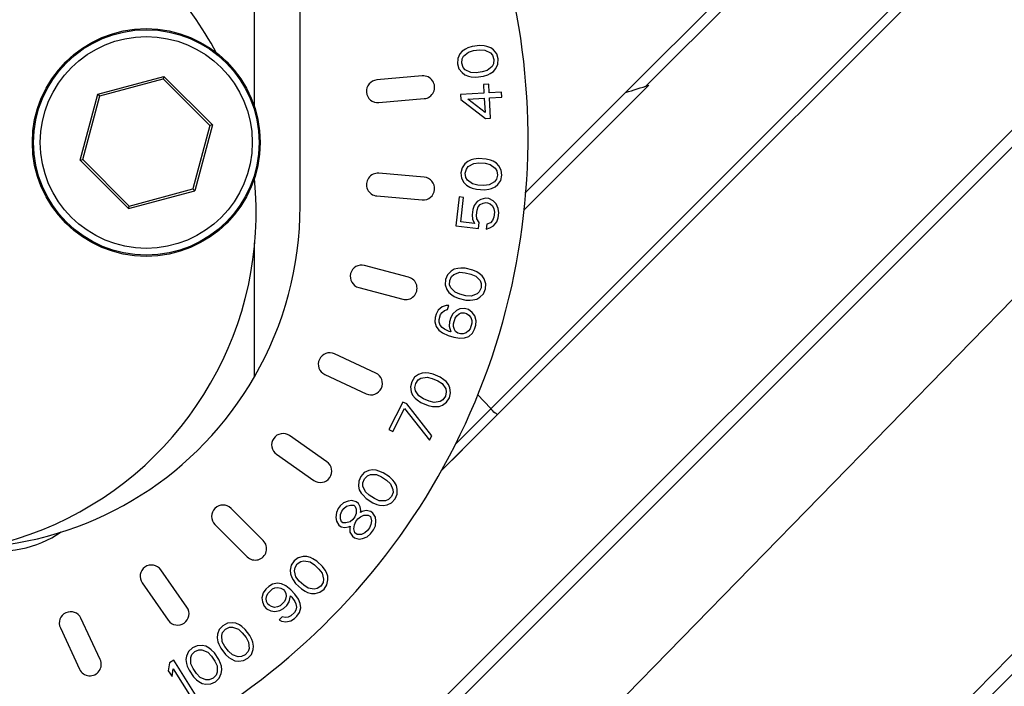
# Paper-space layout 'Sheet' of a CAD drawing. Header units: inches. Extents: x 0.2 to 10.8, y 0.2 to 8.3.
# Tile 540 of 545: x 9.652 to 9.825, y 6.617 to 6.734. Entities that reach past the tile are written whole.
import ezdxf

# ---------------------------------------------------------------- set-up
doc = ezdxf.new("R2010")
doc.units = ezdxf.units.IN
doc.header["$MEASUREMENT"] = 0
doc.layers.get('0').update_dxf_attribs({"lineweight": 5})
doc.layers.add('02___PRT_ALL_AXES', color=7, linetype='Continuous')
doc.styles.add('My Text', font='tahoma.ttf')
doc.dimstyles.new('My Dimension - mm [in] (ANSI)$0', dxfattribs={"dimtxt": 0.12, "dimasz": 0.09842519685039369, "dimexe": 0.125, "dimexo": 0.06299999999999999, "dimgap": 0.03149606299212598, "dimtad": 0, "dimlfac": 250, "dimzin": 4, "dimdsep": 46, "dimtxsty": 'My Text', "dimblk": 'Filled-1', "dimcen": 0.09, "dimclrd": 1, "dimclre": 1, "dimclrt": 1, "dimadec": 1, "dimazin": 1, "dimtfac": 1, "dimtofl": 0, "dimtmove": 0, "dimatfit": 3, "dimfxl": 1, "dimtolj": 1, "dimtzin": 4, "dimlwd": -1, "dimlwe": -1, "dimarcsym": 0})

# ---------------------------------------------------------------- blocks, each defined once
blk = doc.blocks.new('*D11')
at = {"color": 1, "true_color": 0xff0000}
for p, q in [((10.62197169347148, 6.868953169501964), (10.62197169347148, 5.332491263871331)), ((8.790261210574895, 6.233465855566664), (8.790261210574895, 5.332491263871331)), ((8.691836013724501, 5.457491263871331), (8.593410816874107, 5.457491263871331)), ((10.72039689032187, 5.457491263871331), (10.81882208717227, 5.457491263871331))]:
    blk.add_line(p, q, dxfattribs=at)
at = {"layer": 'Defpoints', "color": 0}
for p in [(10.62197169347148, 6.931953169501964), (8.790261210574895, 6.296465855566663), (10.62197169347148, 5.457491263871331)]:
    blk.add_point(p, dxfattribs=at)
at = {"color": 1, "true_color": 0xff0000, "insert": (9.671286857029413, 5.457491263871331), "char_height": 0.12, "attachment_point": 5, "style": 'My Text'}
blk.add_mtext('\\A1;457.93 mm [18.029 in]', dxfattribs=at)
blk = doc.blocks.new('Filled-1')

psp = doc.layouts.new('Sheet')

# ---------------------------------------------------------------- linework, layer by layer
at = {"color": 0, "linetype": 'ByBlock', "lineweight": -3}
for p, q in [((9.693188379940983, 6.718240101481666), (9.693188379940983, 8.02493972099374)), ((9.701188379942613, 6.700939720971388), (9.701188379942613, 8.01693972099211)), ((9.758296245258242, 6.720911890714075), (10.29469551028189, 7.257383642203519)), ((9.728548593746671, 6.659296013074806), (10.32157265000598, 7.252417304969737)), ((9.725957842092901, 6.654470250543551), (10.32121668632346, 7.249518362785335)), ((9.65793144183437, 6.546089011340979), (10.31640321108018, 7.204560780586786)), ((9.659449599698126, 6.544570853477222), (10.31792136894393, 7.20304262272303)), ((9.674680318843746, 6.529340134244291), (10.32625189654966, 7.196938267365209)), ((10.33499444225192, 7.142455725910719), (9.705302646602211, 6.498717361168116)), ((10.33648763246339, 7.136352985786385), (9.743798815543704, 6.535219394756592)), ((9.76192040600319, 6.722063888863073), (9.826962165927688, 6.786985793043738)), ((9.729614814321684, 6.728181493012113), (9.729212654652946, 6.727679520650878)), ((9.730187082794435, 6.728552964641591), (9.729614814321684, 6.728181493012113)), ((9.729875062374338, 6.727306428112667), (9.730715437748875, 6.728012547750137)), ((9.73062529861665, 6.728757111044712), (9.730187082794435, 6.728552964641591)), ((9.731367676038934, 6.728998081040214), (9.73062529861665, 6.728757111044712)), ((9.730715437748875, 6.728012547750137), (9.731609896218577, 6.728271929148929)), ((9.7327364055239, 6.729163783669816), (9.731367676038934, 6.728998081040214)), ((9.731609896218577, 6.728271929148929), (9.732674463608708, 6.728400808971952)), ((9.732674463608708, 6.728400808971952), (9.733604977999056, 6.72836236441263)), ((9.73351483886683, 6.729106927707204), (9.7327364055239, 6.729163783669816)), ((9.733989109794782, 6.729013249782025), (9.73351483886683, 6.729106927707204)), ((9.733604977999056, 6.72836236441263), (9.73458957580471, 6.727877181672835)), ((9.73463348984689, 6.72878906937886), (9.733989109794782, 6.729013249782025)), ((9.73458957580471, 6.727877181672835), (9.734947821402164, 6.727467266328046)), ((9.735143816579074, 6.728397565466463), (9.73463348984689, 6.72878906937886)), ((9.73569019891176, 6.727708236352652), (9.735143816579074, 6.728397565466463)), ((9.728846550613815, 6.726879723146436), (9.728802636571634, 6.725967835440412)), ((9.729212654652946, 6.727679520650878), (9.728846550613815, 6.726879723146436)), ((9.729563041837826, 6.726059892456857), (9.729624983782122, 6.726822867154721)), ((9.729624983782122, 6.726822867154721), (9.729875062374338, 6.727306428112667)), ((9.734947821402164, 6.727467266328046), (9.735190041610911, 6.72674111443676)), ((9.735190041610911, 6.72674111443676), (9.73512809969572, 6.725978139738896)), ((9.735950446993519, 6.726833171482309), (9.73569019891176, 6.727708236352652)), ((9.735906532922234, 6.725921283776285), (9.735950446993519, 6.726833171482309)), ((9.728802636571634, 6.725967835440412), (9.72906288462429, 6.725092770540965)), ((9.72906288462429, 6.725092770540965), (9.729609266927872, 6.724403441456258)), ((9.729805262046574, 6.725333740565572), (9.729563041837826, 6.726059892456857)), ((9.730163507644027, 6.724923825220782), (9.729805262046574, 6.725333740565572)), ((9.731148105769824, 6.724438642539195), (9.730163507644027, 6.724923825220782)), ((9.732078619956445, 6.724400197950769), (9.731148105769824, 6.724438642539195)), ((9.733143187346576, 6.724529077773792), (9.732078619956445, 6.724400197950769)), ((9.734037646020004, 6.724788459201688), (9.733143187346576, 6.724529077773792)), ((9.7348780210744, 6.725494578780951), (9.734037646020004, 6.724788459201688)), ((9.734566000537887, 6.724248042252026), (9.735138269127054, 6.724619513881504)), ((9.73512809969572, 6.725978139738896), (9.7348780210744, 6.725494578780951)), ((9.735138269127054, 6.724619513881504), (9.735540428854, 6.725121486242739)), ((9.735540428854, 6.725121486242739), (9.735906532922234, 6.725921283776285)), ((9.665696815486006, 6.720631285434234), (9.677296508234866, 6.72373941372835)), ((9.666023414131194, 6.720304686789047), (9.677176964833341, 6.723293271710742)), ((9.677296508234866, 6.72373941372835), (9.677176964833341, 6.723293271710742)), ((9.677176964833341, 6.723293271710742), (9.685341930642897, 6.715128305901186)), ((9.677296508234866, 6.72373941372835), (9.68578807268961, 6.715247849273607)), ((9.722625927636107, 6.72382199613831), (9.714656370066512, 6.723124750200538)), ((9.729609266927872, 6.724403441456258), (9.730119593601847, 6.724011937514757)), ((9.730119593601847, 6.724011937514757), (9.73076397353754, 6.723787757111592)), ((9.73076397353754, 6.723787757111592), (9.73123824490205, 6.723694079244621)), ((9.73123824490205, 6.723694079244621), (9.732016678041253, 6.723637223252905)), ((9.732016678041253, 6.723637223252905), (9.73338540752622, 6.723802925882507)), ((9.73338540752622, 6.723802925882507), (9.73412778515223, 6.724043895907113)), ((9.73412778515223, 6.724043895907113), (9.734566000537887, 6.724248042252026)), ((9.734290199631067, 6.722378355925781), (9.733372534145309, 6.722326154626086)), ((9.733372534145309, 6.722326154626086), (9.733457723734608, 6.720828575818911)), ((9.73437538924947, 6.720880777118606), (9.734290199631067, 6.722378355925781)), ((9.73651660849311, 6.721002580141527), (9.73437538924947, 6.720880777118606)), ((9.736567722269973, 6.720104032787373), (9.73651660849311, 6.721002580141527)), ((9.740491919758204, 6.700313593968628), (9.762389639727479, 6.722224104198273)), ((9.66258868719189, 6.709031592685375), (9.665696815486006, 6.720631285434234)), ((9.663034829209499, 6.709151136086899), (9.666023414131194, 6.720304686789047)), ((9.665696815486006, 6.720631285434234), (9.666023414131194, 6.720304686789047)), ((9.715004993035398, 6.719139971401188), (9.722974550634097, 6.71983721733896)), ((9.733457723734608, 6.720828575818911), (9.729328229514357, 6.72059366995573)), ((9.729328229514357, 6.72059366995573), (9.729379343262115, 6.719695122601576)), ((9.729379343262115, 6.719695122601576), (9.733713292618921, 6.716335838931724)), ((9.730602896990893, 6.719764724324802), (9.73350883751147, 6.719930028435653)), ((9.73365365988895, 6.717384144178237), (9.730602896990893, 6.719764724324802)), ((9.73350883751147, 6.719930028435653), (9.73365365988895, 6.717384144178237)), ((9.734426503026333, 6.719982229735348), (9.736567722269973, 6.720104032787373)), ((9.734630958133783, 6.716388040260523), (9.734426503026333, 6.719982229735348)), ((9.740652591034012, 6.703265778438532), (9.758296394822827, 6.720911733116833)), ((9.733713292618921, 6.716335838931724), (9.734630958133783, 6.716388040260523)), ((9.685341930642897, 6.715128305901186), (9.682353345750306, 6.703974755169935)), ((9.68578807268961, 6.715247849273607), (9.68267994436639, 6.703648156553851)), ((9.68578807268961, 6.715247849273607), (9.685341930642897, 6.715128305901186)), ((9.66258868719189, 6.709031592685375), (9.663034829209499, 6.709151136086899)), ((9.67108025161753, 6.700540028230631), (9.66258868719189, 6.709031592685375)), ((9.671199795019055, 6.700986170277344), (9.663034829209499, 6.709151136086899)), ((9.731232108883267, 6.709083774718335), (9.73060329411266, 6.708819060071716)), ((9.731699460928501, 6.709207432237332), (9.731232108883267, 6.709083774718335)), ((9.73247270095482, 6.709313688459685), (9.731699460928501, 6.709207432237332)), ((9.73384919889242, 6.709235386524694), (9.73247270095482, 6.709313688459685)), ((9.734605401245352, 6.709042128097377), (9.73384919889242, 6.709235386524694)), ((9.735055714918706, 6.708866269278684), (9.734605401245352, 6.709042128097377)), ((9.735650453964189, 6.70853195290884), (9.735055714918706, 6.708866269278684)), ((9.72961747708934, 6.707673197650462), (9.729413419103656, 6.706783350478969)), ((9.730118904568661, 6.708395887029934), (9.72961747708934, 6.707673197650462)), ((9.73060329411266, 6.708819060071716), (9.730118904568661, 6.708395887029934)), ((9.730178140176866, 6.706739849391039), (9.730373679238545, 6.707479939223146)), ((9.730373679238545, 6.707479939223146), (9.730705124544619, 6.707911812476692)), ((9.730705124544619, 6.707911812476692), (9.731656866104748, 6.708458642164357)), ((9.731656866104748, 6.708458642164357), (9.732583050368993, 6.708556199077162)), ((9.732583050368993, 6.708556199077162), (9.733653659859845, 6.708495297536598)), ((9.733653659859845, 6.708495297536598), (9.734562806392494, 6.708293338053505)), ((9.734562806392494, 6.708293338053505), (9.735446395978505, 6.707642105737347)), ((9.735446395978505, 6.707642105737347), (9.73572672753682, 6.707175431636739)), ((9.736083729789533, 6.708056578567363), (9.735650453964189, 6.70853195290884)), ((9.73572672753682, 6.707175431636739), (9.735837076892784, 6.706417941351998)), ((9.736499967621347, 6.707281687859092), (9.736083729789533, 6.708056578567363)), ((9.73660179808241, 6.706374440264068), (9.736499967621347, 6.707281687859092)), ((9.722974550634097, 6.706042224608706), (9.715004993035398, 6.706739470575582)), ((9.729413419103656, 6.706783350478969), (9.729515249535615, 6.705876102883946)), ((9.729515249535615, 6.705876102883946), (9.729931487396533, 6.705101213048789)), ((9.730288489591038, 6.705982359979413), (9.730178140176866, 6.706739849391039)), ((9.730568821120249, 6.705515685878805), (9.730288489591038, 6.705982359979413)), ((9.731452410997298, 6.704864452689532), (9.730568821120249, 6.705515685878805)), ((9.735641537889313, 6.705677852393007), (9.735310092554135, 6.70524597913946)), ((9.735837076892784, 6.706417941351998), (9.735641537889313, 6.705677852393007)), ((9.7358963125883, 6.704761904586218), (9.736397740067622, 6.705484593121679)), ((9.736397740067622, 6.705484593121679), (9.73660179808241, 6.706374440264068)), ((9.671199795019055, 6.700986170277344), (9.682353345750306, 6.703974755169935)), ((9.68267994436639, 6.703648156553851), (9.682353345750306, 6.703974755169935)), ((9.729931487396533, 6.705101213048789), (9.730364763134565, 6.704625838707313)), ((9.730364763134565, 6.704625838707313), (9.730959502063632, 6.704291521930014)), ((9.730959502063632, 6.704291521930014), (9.731409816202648, 6.704115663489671)), ((9.731409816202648, 6.704115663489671), (9.732166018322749, 6.703922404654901)), ((9.732361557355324, 6.70466249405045), (9.731452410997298, 6.704864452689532)), ((9.732166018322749, 6.703922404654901), (9.733542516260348, 6.70384410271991)), ((9.73343216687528, 6.70460159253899), (9.732361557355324, 6.70466249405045)), ((9.734358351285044, 6.704699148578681), (9.73343216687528, 6.70460159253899)), ((9.733542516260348, 6.70384410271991), (9.734315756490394, 6.70395035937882)), ((9.734315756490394, 6.70395035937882), (9.734783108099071, 6.704074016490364)), ((9.735310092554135, 6.70524597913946), (9.734358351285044, 6.704699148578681)), ((9.734783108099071, 6.704074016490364), (9.735411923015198, 6.704338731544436)), ((9.735411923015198, 6.704338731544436), (9.7358963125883, 6.704761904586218)), ((9.67108025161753, 6.700540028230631), (9.68267994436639, 6.703648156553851)), ((9.714656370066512, 6.702754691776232), (9.722625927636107, 6.70205744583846)), ((9.729120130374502, 6.702592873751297), (9.728521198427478, 6.697528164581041)), ((9.729880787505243, 6.702502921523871), (9.729120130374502, 6.702592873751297)), ((9.729369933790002, 6.698183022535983), (9.729880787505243, 6.702502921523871)), ((9.732923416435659, 6.702143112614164), (9.732262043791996, 6.701768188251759)), ((9.733719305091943, 6.702351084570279), (9.732923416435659, 6.702143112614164)), ((9.734327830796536, 6.702279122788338), (9.733719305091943, 6.702351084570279)), ((9.735053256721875, 6.701891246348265), (9.734327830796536, 6.702279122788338)), ((9.67108025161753, 6.700540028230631), (9.671199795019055, 6.700986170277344)), ((9.73147736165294, 6.700350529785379), (9.7313716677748, 6.699456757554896)), ((9.731717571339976, 6.701077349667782), (9.73147736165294, 6.700350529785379)), ((9.732262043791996, 6.701768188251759), (9.731717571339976, 6.701077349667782)), ((9.73213232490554, 6.699366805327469), (9.732238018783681, 6.700260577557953)), ((9.732238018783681, 6.700260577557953), (9.732460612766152, 6.700838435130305)), ((9.732460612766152, 6.700838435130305), (9.732817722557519, 6.701249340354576)), ((9.732817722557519, 6.701249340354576), (9.73330934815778, 6.70149329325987)), ((9.73330934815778, 6.70149329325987), (9.733783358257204, 6.701588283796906)), ((9.733783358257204, 6.701588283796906), (9.7340876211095, 6.701552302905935)), ((9.7340876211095, 6.701552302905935), (9.734526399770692, 6.701349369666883)), ((9.734526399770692, 6.701349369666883), (9.734947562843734, 6.700997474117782)), ((9.734947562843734, 6.700997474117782), (9.73519897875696, 6.700514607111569)), ((9.735608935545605, 6.701372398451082), (9.735053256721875, 6.701891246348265)), ((9.73519897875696, 6.700514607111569), (9.735280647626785, 6.699900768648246)), ((9.735977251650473, 6.700573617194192), (9.735608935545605, 6.701372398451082)), ((9.736041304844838, 6.699810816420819), (9.735977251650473, 6.700573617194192)), ((9.7313716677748, 6.699456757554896), (9.731435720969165, 6.698693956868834)), ((9.731435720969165, 6.698693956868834), (9.73180403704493, 6.697895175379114)), ((9.732213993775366, 6.698752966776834), (9.73213232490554, 6.699366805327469)), ((9.73259992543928, 6.698103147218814), (9.732213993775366, 6.698752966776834)), ((9.735174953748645, 6.699006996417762), (9.73495235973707, 6.698429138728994)), ((9.735280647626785, 6.699900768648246), (9.735174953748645, 6.699006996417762)), ((9.735695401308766, 6.698190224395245), (9.735935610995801, 6.698917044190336)), ((9.735935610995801, 6.698917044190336), (9.736041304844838, 6.699810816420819)), ((9.728521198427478, 6.697528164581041), (9.732476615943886, 6.697060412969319)), ((9.73180403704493, 6.697895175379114), (9.729369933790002, 6.698183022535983)), ((9.732476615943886, 6.697060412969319), (9.73259992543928, 6.698103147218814)), ((9.733951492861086, 6.697792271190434), (9.733845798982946, 6.696898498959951)), ((9.733845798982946, 6.696898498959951), (9.734489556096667, 6.697124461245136)), ((9.734595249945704, 6.698018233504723), (9.733951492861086, 6.697792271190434)), ((9.734489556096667, 6.697124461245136), (9.735150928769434, 6.697499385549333)), ((9.73495235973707, 6.698429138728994), (9.734595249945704, 6.698018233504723)), ((9.735150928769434, 6.697499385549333), (9.735695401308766, 6.698190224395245)), ((9.693188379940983, 6.671006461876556), (9.693188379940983, 6.694545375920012)), ((9.720230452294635, 6.688472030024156), (9.712503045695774, 6.690542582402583)), ((9.728225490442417, 6.689881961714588), (9.727674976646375, 6.689549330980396)), ((9.728890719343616, 6.690033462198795), (9.728225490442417, 6.689881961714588)), ((9.729372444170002, 6.690074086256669), (9.728890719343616, 6.690033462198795)), ((9.730152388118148, 6.690044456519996), (9.729372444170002, 6.690074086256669)), ((9.731494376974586, 6.689728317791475), (9.730152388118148, 6.690044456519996)), ((9.727055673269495, 6.688924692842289), (9.726700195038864, 6.688083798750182)), ((9.727674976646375, 6.689549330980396), (9.727055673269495, 6.688924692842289)), ((9.727445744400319, 6.687908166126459), (9.727766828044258, 6.688603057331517)), ((9.727766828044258, 6.688603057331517), (9.72816823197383, 6.688970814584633)), ((9.72816823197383, 6.688970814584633), (9.729200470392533, 6.689344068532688)), ((9.729200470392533, 6.689344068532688), (9.730129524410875, 6.689279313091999)), ((9.730129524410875, 6.689279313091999), (9.731173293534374, 6.689033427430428)), ((9.731173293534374, 6.689033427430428), (9.732033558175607, 6.688676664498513)), ((9.732205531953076, 6.689406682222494), (9.731494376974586, 6.689728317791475)), ((9.732033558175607, 6.688676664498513), (9.732790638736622, 6.68788189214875)), ((9.732618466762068, 6.689155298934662), (9.732205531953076, 6.689406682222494)), ((9.733146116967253, 6.688722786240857), (9.732618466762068, 6.689155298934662)), ((9.733490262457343, 6.688179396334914), (9.733146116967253, 6.688722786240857)), ((9.733765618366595, 6.687343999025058), (9.733490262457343, 6.688179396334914)), ((9.71146776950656, 6.686678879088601), (9.719195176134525, 6.684608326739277)), ((9.726700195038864, 6.688083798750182), (9.726642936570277, 6.687172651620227)), ((9.726642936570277, 6.687172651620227), (9.726918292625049, 6.686337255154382)), ((9.72742288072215, 6.687143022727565), (9.727445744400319, 6.687908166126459)), ((9.727617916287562, 6.68663475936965), (9.72742288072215, 6.687143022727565)), ((9.728374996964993, 6.685839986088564), (9.727617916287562, 6.68663475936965)), ((9.732962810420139, 6.686608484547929), (9.732641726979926, 6.685913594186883)), ((9.732790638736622, 6.68788189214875), (9.732985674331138, 6.687373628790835)), ((9.732985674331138, 6.687373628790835), (9.732962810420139, 6.686608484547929)), ((9.733352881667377, 6.685591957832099), (9.733708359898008, 6.686432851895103)), ((9.733708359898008, 6.686432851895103), (9.733765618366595, 6.687343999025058)), ((9.726918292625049, 6.686337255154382), (9.72726243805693, 6.685793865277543)), ((9.72726243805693, 6.685793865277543), (9.72779008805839, 6.685361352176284)), ((9.72779008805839, 6.685361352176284), (9.728203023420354, 6.685109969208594)), ((9.728203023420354, 6.685109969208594), (9.728914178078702, 6.684788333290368)), ((9.729235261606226, 6.685483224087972), (9.728374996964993, 6.685839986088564)), ((9.728914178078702, 6.684788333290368), (9.73025616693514, 6.684472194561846)), ((9.730279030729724, 6.685237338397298), (9.729235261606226, 6.685483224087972)), ((9.731208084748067, 6.685172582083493), (9.730279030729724, 6.685237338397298)), ((9.732240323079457, 6.685545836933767), (9.731208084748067, 6.685172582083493)), ((9.732183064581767, 6.684634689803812), (9.732733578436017, 6.684967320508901)), ((9.732641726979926, 6.685913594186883), (9.732240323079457, 6.685545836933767)), ((9.732733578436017, 6.684967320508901), (9.733352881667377, 6.685591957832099)), ((9.726097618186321, 6.683256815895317), (9.725441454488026, 6.682671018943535)), ((9.726814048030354, 6.683511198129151), (9.726097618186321, 6.683256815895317)), ((9.727297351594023, 6.683522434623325), (9.726814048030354, 6.683511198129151)), ((9.72708127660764, 6.68280423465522), (9.727297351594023, 6.683522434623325)), ((9.729204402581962, 6.68294868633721), (9.728634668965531, 6.682650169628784)), ((9.73002431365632, 6.683015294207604), (9.729204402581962, 6.68294868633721)), ((9.730757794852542, 6.682794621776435), (9.73002431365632, 6.683015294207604)), ((9.73025616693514, 6.684472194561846), (9.731036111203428, 6.684442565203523)), ((9.731036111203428, 6.684442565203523), (9.731517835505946, 6.684483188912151)), ((9.731517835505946, 6.684483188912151), (9.732183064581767, 6.684634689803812)), ((9.72490582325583, 6.681422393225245), (9.724836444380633, 6.680660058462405)), ((9.725078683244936, 6.681996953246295), (9.72490582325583, 6.681422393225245)), ((9.725441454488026, 6.682671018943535), (9.725078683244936, 6.681996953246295)), ((9.725596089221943, 6.681058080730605), (9.725855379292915, 6.681919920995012)), ((9.725855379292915, 6.681919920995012), (9.726131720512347, 6.682306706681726)), ((9.726131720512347, 6.682306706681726), (9.726554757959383, 6.682649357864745)), ((9.726554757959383, 6.682649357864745), (9.72708127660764, 6.68280423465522)), ((9.727615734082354, 6.681390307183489), (9.727399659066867, 6.680672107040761)), ((9.727978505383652, 6.682064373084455), (9.727615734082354, 6.681390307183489)), ((9.728634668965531, 6.682650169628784), (9.727978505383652, 6.682064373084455)), ((9.72808992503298, 6.680307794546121), (9.728392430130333, 6.681313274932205)), ((9.728392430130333, 6.681313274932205), (9.728668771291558, 6.681700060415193)), ((9.728668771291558, 6.681700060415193), (9.729091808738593, 6.682042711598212)), ((9.729091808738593, 6.682042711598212), (9.729471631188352, 6.682241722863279)), ((9.729471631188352, 6.682241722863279), (9.729954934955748, 6.682252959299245)), ((9.729954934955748, 6.682252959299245), (9.730395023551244, 6.682120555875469)), ((9.730395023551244, 6.682120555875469), (9.730791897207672, 6.681844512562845)), ((9.73140484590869, 6.682286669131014), (9.730757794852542, 6.682794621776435)), ((9.730791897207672, 6.681844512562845), (9.731145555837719, 6.681424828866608)), ((9.731145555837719, 6.681424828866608), (9.731309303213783, 6.68090563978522)), ((9.731861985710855, 6.681679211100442), (9.73140484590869, 6.682286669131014)), ((9.732085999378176, 6.68082860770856), (9.731861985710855, 6.681679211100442)), ((9.724836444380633, 6.680660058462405), (9.725060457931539, 6.679809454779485)), ((9.725060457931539, 6.679809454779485), (9.7255175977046, 6.679201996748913)), ((9.725613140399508, 6.68058302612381), (9.725596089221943, 6.681058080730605)), ((9.725776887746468, 6.680063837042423), (9.725613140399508, 6.68058302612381)), ((9.726130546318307, 6.679644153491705), (9.725776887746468, 6.680063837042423)), ((9.72652742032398, 6.679368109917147), (9.726130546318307, 6.679644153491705)), ((9.727399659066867, 6.680672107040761), (9.727330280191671, 6.679909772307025)), ((9.727330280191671, 6.679909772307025), (9.727657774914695, 6.678871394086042)), ((9.728106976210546, 6.679832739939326), (9.72808992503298, 6.680307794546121)), ((9.728270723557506, 6.679313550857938), (9.728106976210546, 6.679832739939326)), ((9.731326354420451, 6.680430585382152), (9.7310238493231, 6.679425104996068)), ((9.731309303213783, 6.68090563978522), (9.731326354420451, 6.680430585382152)), ((9.73180054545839, 6.679348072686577), (9.73201662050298, 6.680066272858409)), ((9.73201662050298, 6.680066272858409), (9.732085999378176, 6.68082860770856)), ((9.7255175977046, 6.679201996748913), (9.726164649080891, 6.678694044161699)), ((9.726164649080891, 6.678694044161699), (9.727148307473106, 6.678241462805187)), ((9.727364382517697, 6.678959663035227), (9.72652742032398, 6.679368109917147)), ((9.727148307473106, 6.678241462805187), (9.728175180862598, 6.677932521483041)), ((9.727657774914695, 6.678871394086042), (9.727364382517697, 6.678959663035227)), ((9.728175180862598, 6.677932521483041), (9.729245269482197, 6.677767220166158)), ((9.728477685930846, 6.678938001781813), (9.728270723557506, 6.679313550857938)), ((9.728874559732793, 6.678661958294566), (9.728477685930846, 6.678938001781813)), ((9.72931464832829, 6.678529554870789), (9.728874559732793, 6.678661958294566)), ((9.729245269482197, 6.677767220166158), (9.730065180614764, 6.677833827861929)), ((9.729797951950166, 6.678540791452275), (9.72931464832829, 6.678529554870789)), ((9.730324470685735, 6.678695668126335), (9.729797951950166, 6.678540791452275)), ((9.730065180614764, 6.677833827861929), (9.7307816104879, 6.678088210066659)), ((9.730747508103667, 6.679038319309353), (9.730324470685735, 6.678695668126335)), ((9.7310238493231, 6.679425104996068), (9.730747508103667, 6.679038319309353)), ((9.7307816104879, 6.678088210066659), (9.731437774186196, 6.678674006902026)), ((9.731437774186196, 6.678674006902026), (9.73180054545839, 6.679348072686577)), ((9.714477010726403, 6.671645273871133), (9.70722654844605, 6.675026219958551)), ((9.705536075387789, 6.671400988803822), (9.712786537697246, 6.668020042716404)), ((9.72127714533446, 6.670905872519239), (9.720781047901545, 6.670139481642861)), ((9.721995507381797, 6.671413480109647), (9.72127714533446, 6.670905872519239)), ((9.722595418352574, 6.671645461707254), (9.721995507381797, 6.671413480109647)), ((9.722380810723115, 6.670758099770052), (9.723462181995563, 6.67094643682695)), ((9.7232768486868, 6.671679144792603), (9.722595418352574, 6.671645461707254)), ((9.723758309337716, 6.671635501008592), (9.7232768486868, 6.671679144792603)), ((9.723462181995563, 6.67094643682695), (9.72436587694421, 6.670721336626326)), ((9.72452125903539, 6.671470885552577), (9.723758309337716, 6.671635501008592)), ((9.72578796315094, 6.670926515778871), (9.72452125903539, 6.671470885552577)), ((9.72643246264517, 6.670486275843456), (9.72578796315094, 6.670926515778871)), ((9.720781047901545, 6.670139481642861), (9.720566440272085, 6.669252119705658)), ((9.720566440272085, 6.669252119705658), (9.720692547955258, 6.668381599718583)), ((9.7213293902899, 6.66908750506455), (9.721484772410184, 6.669837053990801)), ((9.721484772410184, 6.669837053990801), (9.721921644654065, 6.670465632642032)), ((9.721921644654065, 6.670465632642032), (9.722380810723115, 6.670758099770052)), ((9.72436587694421, 6.670721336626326), (9.725351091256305, 6.670297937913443)), ((9.725351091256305, 6.670297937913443), (9.726136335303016, 6.66979721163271)), ((9.726136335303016, 6.66979721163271), (9.726743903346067, 6.668883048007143)), ((9.726795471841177, 6.670167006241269), (9.72643246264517, 6.670486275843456)), ((9.727240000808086, 6.669649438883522), (9.726795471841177, 6.670167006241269)), ((9.72748455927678, 6.669054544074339), (9.727240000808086, 6.669649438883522)), ((9.720692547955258, 6.668381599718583), (9.720937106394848, 6.667786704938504)), ((9.720937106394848, 6.667786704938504), (9.721381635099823, 6.667269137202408)), ((9.721433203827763, 6.668553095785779), (9.7213293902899, 6.66908750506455)), ((9.72204077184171, 6.667638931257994), (9.721433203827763, 6.668553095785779)), ((9.72282601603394, 6.667138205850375), (9.72204077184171, 6.667638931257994)), ((9.726692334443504, 6.667599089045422), (9.726255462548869, 6.666970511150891)), ((9.72684771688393, 6.668348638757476), (9.726692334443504, 6.667599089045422)), ((9.726743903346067, 6.668883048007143), (9.72684771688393, 6.668348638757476)), ((9.727396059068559, 6.667296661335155), (9.727610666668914, 6.668184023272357)), ((9.727610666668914, 6.668184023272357), (9.72748455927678, 6.669054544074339)), ((9.732318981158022, 6.667877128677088), (9.734657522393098, 6.66540633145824)), ((9.719207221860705, 6.666569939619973), (9.716777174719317, 6.661747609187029)), ((9.719891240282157, 6.666225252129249), (9.719207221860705, 6.666569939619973)), ((9.724286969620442, 6.660650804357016), (9.719891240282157, 6.666225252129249)), ((9.721381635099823, 6.667269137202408), (9.7217446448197, 6.666949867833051)), ((9.7217446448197, 6.666949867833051), (9.722389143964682, 6.666509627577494)), ((9.722389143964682, 6.666509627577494), (9.723655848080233, 6.665965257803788)), ((9.723811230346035, 6.666714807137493), (9.72282601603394, 6.667138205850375)), ((9.723655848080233, 6.665965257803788), (9.724418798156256, 6.665800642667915)), ((9.724714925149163, 6.666489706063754), (9.723811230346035, 6.666714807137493)), ((9.724418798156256, 6.665800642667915), (9.724900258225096, 6.665756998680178)), ((9.72579629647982, 6.666678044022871), (9.724714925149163, 6.666489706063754)), ((9.724900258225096, 6.665756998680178), (9.72558168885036, 6.665790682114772)), ((9.72558168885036, 6.665790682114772), (9.726181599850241, 6.666022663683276)), ((9.726255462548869, 6.666970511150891), (9.72579629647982, 6.666678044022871)), ((9.726181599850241, 6.666022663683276), (9.72689996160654, 6.66653027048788)), ((9.72689996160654, 6.66653027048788), (9.727396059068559, 6.667296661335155)), ((9.71746119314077, 6.661402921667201), (9.71948623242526, 6.665421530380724)), ((9.71948623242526, 6.665421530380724), (9.723881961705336, 6.659847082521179)), ((9.705889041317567, 6.656073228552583), (9.699335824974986, 6.660661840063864)), ((9.716777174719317, 6.661747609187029), (9.71746119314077, 6.661402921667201)), ((9.723881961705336, 6.659847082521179), (9.724286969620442, 6.660650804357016)), ((9.697041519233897, 6.657385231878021), (9.703594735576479, 6.652796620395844)), ((9.729662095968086, 6.658183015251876), (9.725966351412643, 6.654488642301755)), ((9.712457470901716, 6.654164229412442), (9.711835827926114, 6.653495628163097)), ((9.713253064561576, 6.654539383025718), (9.712457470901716, 6.654164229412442)), ((9.712476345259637, 6.653075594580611), (9.713015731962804, 6.653618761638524)), ((9.713015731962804, 6.653618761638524), (9.713518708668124, 6.653827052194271)), ((9.713884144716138, 6.654663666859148), (9.713253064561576, 6.654539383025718)), ((9.713518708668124, 6.653827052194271), (9.714616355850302, 6.653824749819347)), ((9.71456107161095, 6.654578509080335), (9.713884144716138, 6.654663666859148)), ((9.715027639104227, 6.654451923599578), (9.71456107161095, 6.654578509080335)), ((9.714616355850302, 6.653824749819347), (9.715467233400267, 6.653446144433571)), ((9.715750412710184, 6.654157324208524), (9.715027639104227, 6.654451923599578)), ((9.716903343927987, 6.653401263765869), (9.715750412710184, 6.654157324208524)), ((9.7114703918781, 6.652659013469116), (9.71144341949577, 6.651779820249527)), ((9.711835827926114, 6.653495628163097), (9.7114703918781, 6.652659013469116)), ((9.712193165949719, 6.652364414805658), (9.712476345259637, 6.653075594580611)), ((9.712202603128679, 6.651820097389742), (9.712193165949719, 6.652364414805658)), ((9.715467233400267, 6.653446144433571), (9.716363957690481, 6.652858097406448)), ((9.716363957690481, 6.652858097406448), (9.717050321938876, 6.652228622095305)), ((9.717461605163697, 6.652855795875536), (9.716903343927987, 6.653401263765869)), ((9.717050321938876, 6.652228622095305), (9.717489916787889, 6.651222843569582)), ((9.717763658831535, 6.652478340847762), (9.717461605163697, 6.652855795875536)), ((9.718111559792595, 6.651891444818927), (9.717763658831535, 6.652478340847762)), ((9.718249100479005, 6.651263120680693), (9.718111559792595, 6.651891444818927)), ((9.71144341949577, 6.651779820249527), (9.711580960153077, 6.651151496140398)), ((9.711580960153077, 6.651151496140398), (9.71192886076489, 6.650564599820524)), ((9.71192886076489, 6.650564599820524), (9.712230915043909, 6.650187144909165)), ((9.712642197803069, 6.6508143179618), (9.712202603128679, 6.651820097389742)), ((9.712230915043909, 6.650187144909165), (9.712789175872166, 6.649641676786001)), ((9.713328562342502, 6.650184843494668), (9.712642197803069, 6.6508143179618)), ((9.714225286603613, 6.649596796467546), (9.713328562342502, 6.650184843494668)), ((9.717499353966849, 6.65067852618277), (9.71721617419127, 6.649967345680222)), ((9.717489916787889, 6.651222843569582), (9.717499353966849, 6.65067852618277)), ((9.717856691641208, 6.649547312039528), (9.718222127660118, 6.650383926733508)), ((9.718222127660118, 6.650383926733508), (9.718249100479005, 6.651263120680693)), ((9.708801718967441, 6.648839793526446), (9.70823028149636, 6.6483304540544)), ((9.70961866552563, 6.649165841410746), (9.708801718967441, 6.648839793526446)), ((9.709325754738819, 6.648261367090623), (9.710052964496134, 6.648467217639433)), ((9.710256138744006, 6.649251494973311), (9.70961866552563, 6.649165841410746)), ((9.710052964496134, 6.648467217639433), (9.710600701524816, 6.648432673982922)), ((9.711049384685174, 6.649033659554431), (9.710256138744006, 6.649251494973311)), ((9.710600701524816, 6.648432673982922), (9.710846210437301, 6.648249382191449)), ((9.711417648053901, 6.648758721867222), (9.711049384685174, 6.649033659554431)), ((9.711729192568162, 6.648151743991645), (9.711417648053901, 6.648758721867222)), ((9.712789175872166, 6.649641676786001), (9.713942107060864, 6.648885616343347)), ((9.713942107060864, 6.648885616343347), (9.71466488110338, 6.648591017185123)), ((9.71507616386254, 6.649218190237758), (9.714225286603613, 6.649596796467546)), ((9.71466488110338, 6.648591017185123), (9.71513144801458, 6.648464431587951)), ((9.716173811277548, 6.649215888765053), (9.71507616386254, 6.649218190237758)), ((9.71513144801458, 6.648464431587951), (9.715808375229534, 6.648379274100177)), ((9.715808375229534, 6.648379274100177), (9.716439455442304, 6.648503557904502)), ((9.716676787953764, 6.649424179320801), (9.716173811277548, 6.649215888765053)), ((9.716439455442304, 6.648503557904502), (9.717235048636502, 6.648878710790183)), ((9.71721617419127, 6.649967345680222), (9.716676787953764, 6.649424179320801)), ((9.717235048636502, 6.648878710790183), (9.717856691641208, 6.649547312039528)), ((9.694727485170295, 6.642229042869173), (9.689070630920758, 6.64788589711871)), ((9.707545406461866, 6.647157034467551), (9.707464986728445, 6.646281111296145)), ((9.707871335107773, 6.647849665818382), (9.707545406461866, 6.647157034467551)), ((9.70823028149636, 6.6483304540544), (9.707871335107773, 6.647849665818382)), ((9.708248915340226, 6.646819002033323), (9.708485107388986, 6.6473914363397)), ((9.708258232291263, 6.646063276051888), (9.708248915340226, 6.646819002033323)), ((9.708485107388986, 6.6473914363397), (9.708844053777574, 6.647872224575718)), ((9.708844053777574, 6.647872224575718), (9.709325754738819, 6.648261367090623)), ((9.71104431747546, 6.646978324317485), (9.7108081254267, 6.646405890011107)), ((9.710846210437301, 6.648249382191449), (9.71103500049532, 6.647734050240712)), ((9.71103500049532, 6.647734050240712), (9.71104431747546, 6.646978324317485)), ((9.711828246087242, 6.647516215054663), (9.711729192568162, 6.648151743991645)), ((9.711771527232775, 6.647184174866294), (9.711828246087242, 6.647516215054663)), ((9.712073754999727, 6.64733292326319), (9.711771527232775, 6.647184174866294)), ((9.71178084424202, 6.646428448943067), (9.712385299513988, 6.646725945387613)), ((9.712800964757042, 6.647538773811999), (9.712073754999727, 6.64733292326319)), ((9.712385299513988, 6.646725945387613), (9.71314552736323, 6.646719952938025)), ((9.713594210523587, 6.647320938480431), (9.712800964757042, 6.647538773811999)), ((9.71314552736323, 6.646719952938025), (9.713513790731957, 6.646445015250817)), ((9.713962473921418, 6.647046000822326), (9.713594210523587, 6.647320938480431)), ((9.71439677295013, 6.646347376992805), (9.713962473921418, 6.647046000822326)), ((9.68624220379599, 6.645057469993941), (9.691899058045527, 6.639400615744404)), ((9.707464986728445, 6.646281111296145), (9.707564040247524, 6.645645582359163)), ((9.707564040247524, 6.645645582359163), (9.707998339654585, 6.644946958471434)), ((9.707998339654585, 6.644946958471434), (9.708366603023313, 6.644672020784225)), ((9.708447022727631, 6.645547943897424), (9.708258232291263, 6.646063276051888)), ((9.70869253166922, 6.645364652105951), (9.708447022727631, 6.645547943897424)), ((9.709240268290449, 6.645330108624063), (9.70869253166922, 6.645364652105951)), ((9.709967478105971, 6.645535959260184), (9.709240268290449, 6.645330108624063)), ((9.710449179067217, 6.645925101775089), (9.709967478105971, 6.645535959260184)), ((9.7108081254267, 6.646405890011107), (9.710449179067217, 6.645925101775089)), ((9.710590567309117, 6.644322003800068), (9.710704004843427, 6.644986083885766)), ((9.710704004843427, 6.644986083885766), (9.710940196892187, 6.645558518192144)), ((9.710940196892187, 6.645558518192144), (9.71129914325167, 6.646039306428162)), ((9.71129914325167, 6.646039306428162), (9.71178084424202, 6.646428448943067)), ((9.713622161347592, 6.6450537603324), (9.713385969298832, 6.644481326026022)), ((9.713513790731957, 6.646445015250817), (9.713735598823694, 6.64571784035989)), ((9.713735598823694, 6.64571784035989), (9.713622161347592, 6.6450537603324)), ((9.714495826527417, 6.645711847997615), (9.71439677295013, 6.646347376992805)), ((9.714415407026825, 6.644835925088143), (9.714495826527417, 6.645711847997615)), ((9.708366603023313, 6.644672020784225), (9.709037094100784, 6.644545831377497)), ((9.709037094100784, 6.644545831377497), (9.70967456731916, 6.644631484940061)), ((9.70967456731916, 6.644631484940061), (9.709976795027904, 6.644780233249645)), ((9.709976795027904, 6.644780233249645), (9.709920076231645, 6.644448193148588)), ((9.709920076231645, 6.644448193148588), (9.709929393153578, 6.64369246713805)), ((9.709929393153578, 6.64369246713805), (9.710363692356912, 6.642993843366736)), ((9.710812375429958, 6.643594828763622), (9.710590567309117, 6.644322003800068)), ((9.711180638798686, 6.643319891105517), (9.710812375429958, 6.643594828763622)), ((9.71194086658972, 6.643313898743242), (9.711180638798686, 6.643319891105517)), ((9.712545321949, 6.643611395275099), (9.71194086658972, 6.643313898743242)), ((9.713027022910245, 6.644000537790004), (9.712545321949, 6.643611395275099)), ((9.712979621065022, 6.642912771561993), (9.713551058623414, 6.643422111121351)), ((9.713385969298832, 6.644481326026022), (9.713027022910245, 6.644000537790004)), ((9.713551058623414, 6.643422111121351), (9.71408947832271, 6.644143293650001)), ((9.71408947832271, 6.644143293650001), (9.714415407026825, 6.644835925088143)), ((9.710363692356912, 6.642993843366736), (9.71073195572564, 6.642718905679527)), ((9.71073195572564, 6.642718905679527), (9.711525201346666, 6.642501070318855)), ((9.711525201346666, 6.642501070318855), (9.712162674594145, 6.642586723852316)), ((9.712162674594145, 6.642586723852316), (9.712979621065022, 6.642912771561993)), ((9.700136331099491, 6.638657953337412), (9.699631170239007, 6.637897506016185)), ((9.700864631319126, 6.639208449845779), (9.700136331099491, 6.638657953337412)), ((9.700291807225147, 6.637481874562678), (9.700694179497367, 6.638133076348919)), ((9.700694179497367, 6.638133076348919), (9.701319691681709, 6.638574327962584)), ((9.701713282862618, 6.639439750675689), (9.700864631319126, 6.639208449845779)), ((9.701319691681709, 6.638574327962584), (9.701851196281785, 6.638692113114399)), ((9.702356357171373, 6.639452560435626), (9.701713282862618, 6.639439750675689)), ((9.701851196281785, 6.638692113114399), (9.702931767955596, 6.638499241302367)), ((9.70300821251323, 6.639251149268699), (9.702356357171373, 6.639452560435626)), ((9.702931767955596, 6.638499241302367), (9.70370397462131, 6.637978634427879)), ((9.703445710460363, 6.63904546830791), (9.70300821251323, 6.639251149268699)), ((9.704106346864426, 6.638629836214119), (9.703445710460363, 6.63904546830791)), ((9.705110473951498, 6.637685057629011), (9.704106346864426, 6.638629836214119)), ((9.681331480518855, 6.630533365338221), (9.676742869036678, 6.637086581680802)), ((9.699631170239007, 6.637897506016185), (9.699451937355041, 6.637036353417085)), ((9.699451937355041, 6.637036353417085), (9.699478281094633, 6.636393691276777)), ((9.699478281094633, 6.636393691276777), (9.699718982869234, 6.635755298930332)), ((9.700206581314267, 6.636944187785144), (9.700291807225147, 6.637481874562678)), ((9.700464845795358, 6.635877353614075), (9.700206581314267, 6.636944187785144)), ((9.70370397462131, 6.637978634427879), (9.704484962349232, 6.63724380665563)), ((9.704484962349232, 6.63724380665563), (9.705051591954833, 6.63650470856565)), ((9.705051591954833, 6.63650470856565), (9.705309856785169, 6.635437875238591)), ((9.7055655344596, 6.637050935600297), (9.705110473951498, 6.637685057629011)), ((9.705797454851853, 6.636626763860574), (9.7055655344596, 6.637050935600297)), ((9.706038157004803, 6.635988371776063), (9.705797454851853, 6.636626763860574)), ((9.673466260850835, 6.634792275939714), (9.678054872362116, 6.628239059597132)), ((9.696339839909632, 6.634599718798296), (9.695688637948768, 6.634197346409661)), ((9.69720099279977, 6.634778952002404), (9.696339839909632, 6.634599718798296)), ((9.69794863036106, 6.634641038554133), (9.69720099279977, 6.634778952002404)), ((9.698691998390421, 6.634288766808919), (9.69794863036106, 6.634641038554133)), ((9.699718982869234, 6.635755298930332), (9.699950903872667, 6.635331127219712)), ((9.699950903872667, 6.635331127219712), (9.700405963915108, 6.634697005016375)), ((9.700405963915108, 6.634697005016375), (9.70141009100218, 6.633752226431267)), ((9.701031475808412, 6.635138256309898), (9.700464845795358, 6.635877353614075)), ((9.701812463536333, 6.63440342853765), (9.701031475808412, 6.635138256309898)), ((9.705224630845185, 6.634900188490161), (9.704822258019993, 6.634248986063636)), ((9.705309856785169, 6.635437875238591), (9.705224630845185, 6.634900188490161)), ((9.70588526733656, 6.634484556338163), (9.706064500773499, 6.635345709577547)), ((9.706064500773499, 6.635345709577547), (9.706038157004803, 6.635988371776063)), ((9.69470116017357, 6.633057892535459), (9.694469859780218, 6.63220924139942)), ((9.695142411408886, 6.633683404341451), (9.69470116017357, 6.633057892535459)), ((9.695688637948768, 6.634197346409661), (9.695142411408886, 6.633683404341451)), ((9.69533528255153, 6.632602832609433), (9.695558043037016, 6.63302276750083)), ((9.695558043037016, 6.63302276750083), (9.696322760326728, 6.63374228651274)), ((9.696322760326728, 6.63374228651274), (9.69675547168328, 6.633939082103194)), ((9.69675547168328, 6.633939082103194), (9.69729315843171, 6.634024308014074)), ((9.69729315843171, 6.634024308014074), (9.697826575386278, 6.633895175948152)), ((9.697826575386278, 6.633895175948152), (9.698250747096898, 6.633663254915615)), ((9.698250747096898, 6.633663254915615), (9.698460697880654, 6.633440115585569)), ((9.698460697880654, 6.633440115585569), (9.698666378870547, 6.633002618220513)), ((9.698666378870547, 6.633002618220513), (9.698762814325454, 6.632462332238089)), ((9.699536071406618, 6.633610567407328), (9.698691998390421, 6.634288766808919)), ((9.700270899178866, 6.632829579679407), (9.699536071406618, 6.633610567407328)), ((9.700896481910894, 6.631945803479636), (9.700270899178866, 6.632829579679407)), ((9.70141009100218, 6.633752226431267), (9.7020707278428, 6.633336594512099)), ((9.702584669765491, 6.633882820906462), (9.701812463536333, 6.63440342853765)), ((9.7020707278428, 6.633336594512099), (9.702508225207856, 6.633130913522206)), ((9.702508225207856, 6.633130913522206), (9.703160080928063, 6.63292950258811)), ((9.703665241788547, 6.633689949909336), (9.702584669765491, 6.633882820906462)), ((9.703160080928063, 6.63292950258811), (9.703803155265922, 6.632942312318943)), ((9.704196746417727, 6.633807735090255), (9.703665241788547, 6.633689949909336)), ((9.703803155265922, 6.632942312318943), (9.704651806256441, 6.633173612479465)), ((9.704822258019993, 6.634248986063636), (9.704196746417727, 6.633807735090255)), ((9.704651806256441, 6.633173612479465), (9.705380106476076, 6.633724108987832)), ((9.705380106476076, 6.633724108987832), (9.70588526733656, 6.634484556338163)), ((9.694469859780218, 6.63220924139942), (9.694562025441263, 6.631454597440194)), ((9.694562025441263, 6.631454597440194), (9.694868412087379, 6.630691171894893)), ((9.695217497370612, 6.632071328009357), (9.69533528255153, 6.632602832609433)), ((9.69531393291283, 6.631531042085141), (9.695217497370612, 6.632071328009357)), ((9.695519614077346, 6.631093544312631), (9.69531393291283, 6.631531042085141)), ((9.695729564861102, 6.630870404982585), (9.695519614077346, 6.631093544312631)), ((9.698422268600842, 6.631510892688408), (9.69765755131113, 6.630791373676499)), ((9.698645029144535, 6.631930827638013), (9.698422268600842, 6.631510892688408)), ((9.698762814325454, 6.632462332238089), (9.698645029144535, 6.631930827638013)), ((9.69883790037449, 6.630850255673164), (9.699279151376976, 6.631475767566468)), ((9.699279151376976, 6.631475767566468), (9.699514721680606, 6.632538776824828)), ((9.699514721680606, 6.632538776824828), (9.699724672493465, 6.632315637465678)), ((9.699724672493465, 6.632315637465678), (9.700245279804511, 6.631543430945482)), ((9.700245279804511, 6.631543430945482), (9.700450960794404, 6.631105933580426)), ((9.700450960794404, 6.631105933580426), (9.700547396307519, 6.630565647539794)), ((9.701202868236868, 6.631182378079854), (9.700896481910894, 6.631945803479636)), ((9.701295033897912, 6.63042773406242), (9.701202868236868, 6.631182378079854)), ((9.694868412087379, 6.630691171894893), (9.695288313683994, 6.630244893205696)), ((9.695288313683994, 6.630244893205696), (9.696031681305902, 6.629892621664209)), ((9.696153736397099, 6.630638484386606), (9.695729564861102, 6.630870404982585)), ((9.696031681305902, 6.629892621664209), (9.696779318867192, 6.629754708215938)), ((9.696687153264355, 6.630509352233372), (9.696153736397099, 6.630638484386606)), ((9.697224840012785, 6.630594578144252), (9.696687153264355, 6.630509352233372)), ((9.696779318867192, 6.629754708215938), (9.697640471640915, 6.629933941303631)), ((9.69765755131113, 6.630791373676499), (9.697224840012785, 6.630594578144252)), ((9.697640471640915, 6.629933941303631), (9.698291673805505, 6.630336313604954)), ((9.698291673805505, 6.630336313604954), (9.69883790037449, 6.630850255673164)), ((9.700206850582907, 6.629614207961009), (9.699551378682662, 6.62899747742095)), ((9.700429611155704, 6.630034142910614), (9.700206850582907, 6.629614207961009)), ((9.700547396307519, 6.630565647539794), (9.700429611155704, 6.630034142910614)), ((9.700622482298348, 6.628953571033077), (9.701063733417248, 6.629579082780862)), ((9.701063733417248, 6.629579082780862), (9.701295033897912, 6.63042773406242)), ((9.666108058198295, 6.621341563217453), (9.662727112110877, 6.628592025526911)), ((9.688421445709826, 6.627708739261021), (9.68761635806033, 6.627278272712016)), ((9.68929575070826, 6.627805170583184), (9.688421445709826, 6.627708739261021)), ((9.689932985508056, 6.627717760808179), (9.68929575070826, 6.627805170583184)), ((9.690545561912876, 6.627417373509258), (9.689932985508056, 6.627717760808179)), ((9.698047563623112, 6.628844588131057), (9.697501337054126, 6.628330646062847)), ((9.697501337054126, 6.628330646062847), (9.69792550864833, 6.628098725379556)), ((9.69792550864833, 6.628098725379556), (9.698673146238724, 6.627960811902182)), ((9.698580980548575, 6.628715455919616), (9.698047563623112, 6.628844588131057)), ((9.69911866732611, 6.628800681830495), (9.698580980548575, 6.628715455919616)), ((9.698673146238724, 6.627960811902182), (9.699534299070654, 6.628140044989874)), ((9.699551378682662, 6.62899747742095), (9.69911866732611, 6.628800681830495)), ((9.699534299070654, 6.628140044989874), (9.70018550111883, 6.628542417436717)), ((9.70018550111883, 6.628542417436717), (9.700622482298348, 6.628953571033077)), ((9.659101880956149, 6.62690155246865), (9.662482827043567, 6.619651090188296)), ((9.686999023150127, 6.626605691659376), (9.686687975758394, 6.625782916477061)), ((9.68761635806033, 6.627278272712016), (9.686999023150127, 6.626605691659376)), ((9.687419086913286, 6.62557444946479), (9.687586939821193, 6.626092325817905)), ((9.687586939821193, 6.626092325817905), (9.68808573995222, 6.626672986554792)), ((9.68808573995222, 6.626672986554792), (9.688772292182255, 6.627011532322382)), ((9.688772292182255, 6.627011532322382), (9.689315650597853, 6.627045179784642)), ((9.689315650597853, 6.627045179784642), (9.690353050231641, 6.626686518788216)), ((9.690353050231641, 6.626686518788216), (9.691034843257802, 6.62605209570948)), ((9.690945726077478, 6.627146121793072), (9.690545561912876, 6.627417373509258)), ((9.69153364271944, 6.626632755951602), (9.690945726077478, 6.627146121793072)), ((9.691034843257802, 6.62605209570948), (9.691691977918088, 6.625204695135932)), ((9.692378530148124, 6.625543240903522), (9.69153364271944, 6.626632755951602)), ((9.686687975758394, 6.625782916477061), (9.68661399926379, 6.625143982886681)), ((9.68661399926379, 6.625143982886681), (9.686752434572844, 6.624475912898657)), ((9.686752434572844, 6.624475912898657), (9.68691552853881, 6.624020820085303)), ((9.687508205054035, 6.624480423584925), (9.687419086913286, 6.62557444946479)), ((9.687952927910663, 6.623662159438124), (9.687508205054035, 6.624480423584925)), ((9.691691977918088, 6.625204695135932), (9.692136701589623, 6.624386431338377)), ((9.692136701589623, 6.624386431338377), (9.692225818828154, 6.623292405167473)), ((9.69272937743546, 6.624846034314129), (9.692378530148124, 6.625543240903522)), ((9.69289247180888, 6.624390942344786), (9.69272937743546, 6.624846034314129)), ((9.693030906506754, 6.623722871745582), (9.69289247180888, 6.624390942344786)), ((9.681623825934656, 6.622761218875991), (9.681263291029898, 6.621958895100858)), ((9.682280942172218, 6.623394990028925), (9.681623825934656, 6.622761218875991)), ((9.682179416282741, 6.622213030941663), (9.682712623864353, 6.622762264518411)), ((9.68311073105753, 6.623775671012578), (9.682280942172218, 6.623394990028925)), ((9.682712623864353, 6.622762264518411), (9.683418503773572, 6.623058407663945)), ((9.683989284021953, 6.623818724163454), (9.68311073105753, 6.623775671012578)), ((9.683418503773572, 6.623058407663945), (9.68396290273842, 6.623058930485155)), ((9.68396290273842, 6.623058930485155), (9.684976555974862, 6.622637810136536)), ((9.684620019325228, 6.623692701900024), (9.683989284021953, 6.623818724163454)), ((9.685213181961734, 6.623355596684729), (9.684620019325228, 6.623692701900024)), ((9.684976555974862, 6.622637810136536), (9.68561848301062, 6.621963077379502)), ((9.685596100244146, 6.623060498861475), (9.685213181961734, 6.623355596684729)), ((9.686151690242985, 6.622512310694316), (9.685596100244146, 6.623060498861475)), ((9.686928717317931, 6.621373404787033), (9.686151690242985, 6.622512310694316)), ((9.68691552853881, 6.624020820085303), (9.687266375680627, 6.623323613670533)), ((9.687266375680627, 6.623323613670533), (9.688111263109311, 6.622234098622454)), ((9.68861006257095, 6.622814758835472), (9.687952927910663, 6.623662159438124)), ((9.689291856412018, 6.622180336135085), (9.68861006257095, 6.622814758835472)), ((9.69205796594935, 6.622774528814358), (9.691559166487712, 6.62219386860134)), ((9.692225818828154, 6.623292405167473), (9.69205796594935, 6.622774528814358)), ((9.692645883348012, 6.622261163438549), (9.692956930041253, 6.623083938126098)), ((9.692956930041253, 6.623083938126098), (9.693030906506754, 6.623722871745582)), ((9.678257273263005, 6.620778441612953), (9.678056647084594, 6.619392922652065)), ((9.679022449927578, 6.621252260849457), (9.678257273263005, 6.620778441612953)), ((9.682813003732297, 6.615130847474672), (9.679022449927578, 6.621252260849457)), ((9.681263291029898, 6.621958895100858), (9.681150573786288, 6.62132564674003)), ((9.681150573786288, 6.62132564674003), (9.681248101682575, 6.620650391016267)), ((9.681980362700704, 6.621706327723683), (9.682179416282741, 6.622213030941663)), ((9.682002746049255, 6.620608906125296), (9.681980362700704, 6.621706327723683)), ((9.68561848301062, 6.621963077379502), (9.686222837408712, 6.6210772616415)), ((9.686222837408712, 6.6210772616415), (9.686616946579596, 6.620233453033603)), ((9.68723649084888, 6.620656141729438), (9.686928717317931, 6.621373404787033)), ((9.688111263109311, 6.622234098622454), (9.688699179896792, 6.62172073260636)), ((9.688699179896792, 6.62172073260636), (9.689099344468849, 6.621449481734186)), ((9.689099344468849, 6.621449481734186), (9.689711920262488, 6.621149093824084)), ((9.69032925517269, 6.621821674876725), (9.689291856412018, 6.622180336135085)), ((9.689711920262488, 6.621149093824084), (9.690349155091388, 6.621061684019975)), ((9.690872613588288, 6.621855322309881), (9.69032925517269, 6.621821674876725)), ((9.690349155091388, 6.621061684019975), (9.691223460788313, 6.621158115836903)), ((9.691559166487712, 6.62219386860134), (9.690872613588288, 6.621855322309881)), ((9.691223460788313, 6.621158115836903), (9.692028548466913, 6.621588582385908)), ((9.692028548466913, 6.621588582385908), (9.692645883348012, 6.622261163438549)), ((9.678056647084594, 6.619392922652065), (9.678701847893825, 6.618350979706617)), ((9.678701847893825, 6.618350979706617), (9.678902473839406, 6.619736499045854)), ((9.678902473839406, 6.619736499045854), (9.682047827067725, 6.614657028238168)), ((9.681248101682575, 6.620650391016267), (9.681383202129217, 6.620186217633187)), ((9.681383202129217, 6.620186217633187), (9.681690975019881, 6.619468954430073)), ((9.681690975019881, 6.619468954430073), (9.682468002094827, 6.618330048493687)), ((9.682396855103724, 6.619765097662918), (9.682002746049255, 6.620608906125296)), ((9.683001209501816, 6.61887928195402), (9.682396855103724, 6.619765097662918)), ((9.686639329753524, 6.61913603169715), (9.686440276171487, 6.618629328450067)), ((9.686616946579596, 6.620233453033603), (9.686639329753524, 6.61913603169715)), ((9.687371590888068, 6.620191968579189), (9.68723649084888, 6.620656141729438)), ((9.68735640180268, 6.618883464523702), (9.687469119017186, 6.619516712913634)), ((9.687469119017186, 6.619516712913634), (9.687371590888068, 6.620191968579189)), ((9.682468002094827, 6.618330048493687), (9.683023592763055, 6.617781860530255)), ((9.683643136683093, 6.618204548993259), (9.683001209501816, 6.61887928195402)), ((9.683023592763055, 6.617781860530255), (9.683406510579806, 6.617486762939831)), ((9.683406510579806, 6.617486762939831), (9.683999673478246, 6.61714965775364)), ((9.684656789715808, 6.617783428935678), (9.683643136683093, 6.618204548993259)), ((9.685201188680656, 6.617783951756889), (9.684656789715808, 6.617783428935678)), ((9.685907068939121, 6.618080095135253), (9.685201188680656, 6.617783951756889)), ((9.685508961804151, 6.617066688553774), (9.686338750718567, 6.617447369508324)), ((9.686440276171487, 6.618629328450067), (9.685907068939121, 6.618080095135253)), ((9.686338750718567, 6.617447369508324), (9.686995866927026, 6.618081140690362)), ((9.686995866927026, 6.618081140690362), (9.68735640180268, 6.618883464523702)), ((9.683999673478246, 6.61714965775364), (9.684630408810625, 6.617023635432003)), ((9.684630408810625, 6.617023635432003), (9.685508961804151, 6.617066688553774))]:
    psp.add_line(p, q, dxfattribs=at)
for radius in [0.01980000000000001, 0.01860000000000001]:
    psp.add_circle((9.67418837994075, 6.712139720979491), radius, dxfattribs=at)
for centre, radius, start, end in [((9.621188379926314, 6.712939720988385), 0.12, 216.8688997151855, 48.1479675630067), ((9.714830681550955, 6.721132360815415), 0.002, 94.99999996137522, 274.9999999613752), ((9.722800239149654, 6.721829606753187), 0.002, 274.9999999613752, 94.99999996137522), ((9.728668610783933, 6.820419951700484), 0.1038248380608, 286.582530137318, 288.9528749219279), ((9.714830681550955, 6.704747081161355), 0.002, 85.00000003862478, 265.0000000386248), ((9.722800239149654, 6.704049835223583), 0.002, 265.0000000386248, 85.00000003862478), ((9.641188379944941, 6.700939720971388), 0.06000000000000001, 330.0735651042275, 0), ((9.71198540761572, 6.68861073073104), 0.002, 74.9999999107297, 254.9999999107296), ((9.71971281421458, 6.686540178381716), 0.002, 254.9999999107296, 74.9999999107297), ((9.70638131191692, 6.673213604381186), 0.002, 64.99999989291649, 244.9999998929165), ((9.641188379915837, 6.700939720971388), 0.06000000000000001, 274.6175632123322, 330.0735651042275), ((9.713631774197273, 6.669832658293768), 0.002, 244.9999998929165, 64.99999989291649), ((9.69818867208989, 6.659023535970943), 0.002, 55.00000012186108, 235.0000001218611), ((9.704741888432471, 6.654434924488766), 0.002, 235.0000001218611, 55.00000012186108), ((9.687656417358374, 6.646471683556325), 0.002, 44.99999999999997, 224.9999999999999), ((9.648427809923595, 6.659479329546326), 0.0190851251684, 258.2062554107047, 304.52560167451), ((9.693313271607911, 6.640814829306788), 0.002, 224.9999999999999, 44.99999999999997), ((9.675104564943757, 6.63593942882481), 0.002, 34.99999987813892, 214.9999998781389), ((9.660914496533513, 6.62774678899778), 0.002, 25.00000010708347, 205.0000001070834), ((9.679693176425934, 6.629386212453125), 0.002, 214.9999998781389, 34.99999987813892), ((9.664295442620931, 6.620496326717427), 0.002, 205.0000001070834, 25.00000010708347)]:
    psp.add_arc(centre, radius, start, end, dxfattribs=at)
psp.add_open_spline([(9.735765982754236, 6.664284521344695), (9.735802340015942, 6.664430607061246), (9.735120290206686, 6.664722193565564), (9.734923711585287, 6.665139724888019), (9.734659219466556, 6.66540465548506)], degree=3, knots=[0, 0, 0, 0, 0.2868009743, 1, 1, 1, 1], dxfattribs=at)
at = {"layer": '02___PRT_ALL_AXES', "color": 0, "linetype": 'ByBlock', "lineweight": -3}
psp.add_circle((9.67418837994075, 6.712139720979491), 0.02, dxfattribs=at)
for start, end in [(27.85727151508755, 43.03401541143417), (223.034015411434, 5.76265475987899)]:
    psp.add_arc((9.633472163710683, 6.699782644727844), 0.06000000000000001, start, end, dxfattribs=at)

# ---------------------------------------------------------------- dimensions: what is measured, and where the dimension line sits
dim = psp.add_linear_dim(base=(10.62197169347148, 5.457491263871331), p1=(8.790261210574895, 6.296465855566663), p2=(10.62197169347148, 6.931953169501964), dimstyle='My Dimension - mm [in] (ANSI)$0', override={"dimpost": ' mm'})
dim.commit()
dim.dimension.update_dxf_attribs({"geometry": '*D11', "text_midpoint": (9.671286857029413, 5.457491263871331), "dimtype": 160})

doc.saveas('drawing.dxf')
